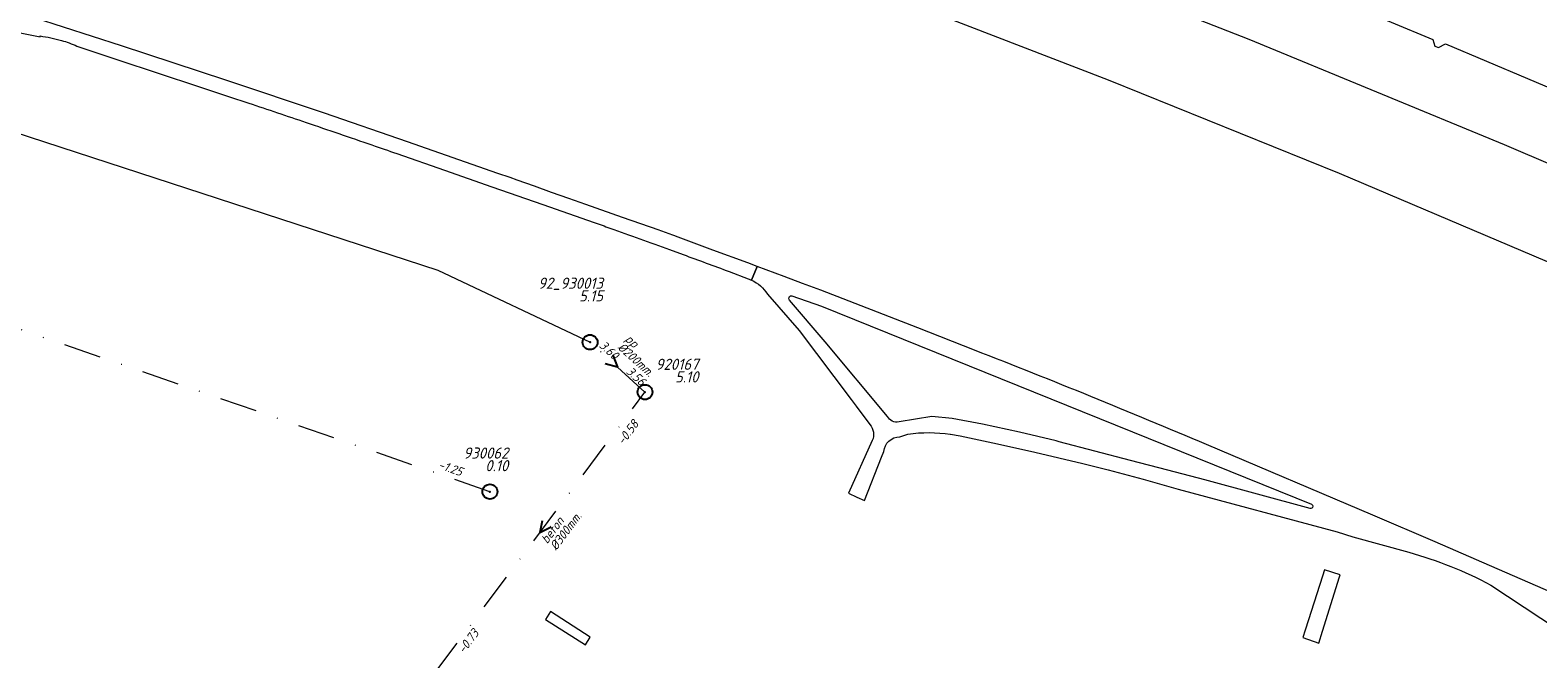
# Model space of a CAD drawing. Extents: x 148869 to 161638, y 453607 to 469810.
# Tile 709 of 1056: x 154385 to 154588, y 468581 to 468665. Entities that reach past the tile are written whole.
import ezdxf
from ezdxf.enums import TextEntityAlignment as Align
from ezdxf.lldxf.tags import DXFTag

# ---------------------------------------------------------------- set-up
doc = ezdxf.new("R2010")
doc.units = 0
doc.header["$PDMODE"] = 32
doc.header["$PDSIZE"] = 2
doc.linetypes.add('RI-VWA', pattern=[11, 5, -3, 0, -3])
doc.layers.get('0').update_dxf_attribs({"linetype": 'CONTINUOUS'})
for name, color, linetype in [('B-OI-RI-BOB-T18-niet meenemen', 252, 'CONTINUOUS'), ('B-OI-RI-DIAMETER-T18-niet meenemen', 252, 'CONTINUOUS'), ('B-OI-RI-MATERIAAL-T18-niet meenemen', 252, 'CONTINUOUS'), ('B-OI-RI-STROOMRICHTING-S-niet meenemen', 252, 'CONTINUOUS'), ('B-OI-RI-VWA_PUTDEKSELHOOGTE-T25-niet meenemen', 252, 'CONTINUOUS'), ('gs dwa', 252, 'CONTINUOUS')]:
    doc.layers.add(name, color=color, linetype=linetype)
for name, color, linetype, lineweight in [('B-OI-RI-PERSLEIDING-G-niet meenemen', 190, 'RI-PERS', 18), ('B-OI-RI-VWA_TRANSPORTLEIDING-G-niet meenemen', 252, 'RI-VWA', 18), ('B-RO-VH-VERHARDING_BEDRIJFSVLOERPLAAT-GV', 251, 'CONTINUOUS', 18), ('B-RO-VH-VERHARDING_GESLOTEN-GV', 251, 'CONTINUOUS', 18), ('B-RO-VH-VERHARDING_HALFVERHARDING_GRIND-GV', 251, 'CONTINUOUS', 18)]:
    doc.layers.add(name, color=color, linetype=linetype, lineweight=lineweight)
doc.styles.add('iso15', font='ISO.shx', dxfattribs={"oblique": 15})
doc.styles.add('NLCS-ISO-M750_CURSIEF', font='NLCS-ISO.ttf', dxfattribs={"oblique": 15})
tags = doc.linetypes.add('RI-PERS', pattern='A,7,-2,["P",Standard,S=1.8,R=0,X=-0.5,Y=-0.9],-2,7,-2,[102,NLCS.SHX,S=1,R=180,X=0,Y=0],-2', length=22).pattern_tags.tags
tags[6] = DXFTag(74, 10)

# ---------------------------------------------------------------- blocks, each defined once
blk = doc.blocks.new('ACMAP_ANN_TEMPLATE_diam')
at = {"color": 0, "linetype": 'ByBlock', "style": 'iso15', "oblique": 15}
blk.add_attdef('diam', (0.5, -1.3), '', height=1.2, dxfattribs=at)
blk = doc.blocks.new('ACMAP_ANN_TEMPLATE_mat')
at = {"color": 0, "linetype": 'ByBlock', "style": 'iso15', "oblique": 15}
blk.add_attdef('mat', (0.5, 0.2), '', height=1.2, dxfattribs=at)
blk = doc.blocks.new('ACMAP_ANN_TEMPLATE_nap-l')
at = {"color": 0, "linetype": 'ByBlock', "style": 'iso15', "oblique": 15}
blk.add_attdef('nap-l', (3.3, 0.2), '', height=1.2, dxfattribs=at)
blk = doc.blocks.new('ACMAP_ANN_TEMPLATE_nap-r')
at = {"color": 0, "linetype": 'ByBlock', "style": 'iso15', "oblique": 15}
blk.add_attdef('nap-r', text='', height=1.2, dxfattribs=at).set_placement((-4.1, 0.2), align=Align.RIGHT)
blk = doc.blocks.new('ACMAP_ANN_TEMPLATE_puth-dwa')
at = {"color": 0, "linetype": 'ByBlock', "style": 'iso15', "oblique": 15}
blk.add_attdef('puth-dwa', text='', height=1.5, dxfattribs=at).set_placement((2.7, 1), align=Align.RIGHT)
blk = doc.blocks.new('ACMAP_ANN_TEMPLATE_putnr-dwa')
at = {"color": 0, "linetype": 'ByBlock', "style": 'iso15', "oblique": 15}
blk.add_attdef('putnr-dwa', text='', height=1.5, dxfattribs=at).set_placement((2.7, 2.7), align=Align.RIGHT)

msp = doc.modelspace()

# ---------------------------------------------------------------- linework, layer by layer
at = {"layer": 'B-OI-RI-PERSLEIDING-G-niet meenemen'}
for p, q in [((154327.38, 468669.71), (154439.68, 468633.06)), ((154439.68, 468633.06), (154460.17, 468623.36))]:
    msp.add_line(p, q, dxfattribs=at)
at = {"layer": 'B-OI-RI-STROOMRICHTING-S-niet meenemen'}
for points in [[(154463.24, 468621.63), (154463.86, 468620), (154462.19, 468620.47)], [(154453.71, 468599.32), (154453.42, 468597.74), (154454.86, 468598.46)]]:
    msp.add_lwpolyline(points, dxfattribs=at)
at = {"layer": 'B-OI-RI-VWA_TRANSPORTLEIDING-G-niet meenemen'}
for p, q in [((154446.69, 468603.24), (154308.84, 468650.84)), ((154467.56, 468616.64), (154460.17, 468623.36)), ((154439.28, 468578.84), (154467.56, 468616.64))]:
    msp.add_line(p, q, dxfattribs=at)
at = {"layer": 'B-RO-VH-VERHARDING_BEDRIJFSVLOERPLAAT-GV', "flags": 128}
msp.add_lwpolyline([(154454.18, 468586.04), (154459.55, 468582.6), (154460.2, 468583.67), (154454.86, 468587.1)], close=True, dxfattribs=at)
at = {"layer": 'B-RO-VH-VERHARDING_GESLOTEN-GV', "flags": 128}
for points in [[(154506.95, 468667.54), (154529.9, 468658.7), (154561, 468646.1), (154600.27, 468629.42), (154601.5, 468632.91), (154602.78, 468636.53), (154603.92, 468639.78), (154604.32, 468640.91), (154583.24, 468649.92), (154548.89, 468664.11), (154513.39, 468678.03)], [(154556.75, 468671.17), (154573.57, 468664.12), (154573.85, 468663.23), (154574.33, 468663.04), (154575.3, 468663.51), (154591.86, 468656.54), (154592.27, 468655.44), (154592.89, 468655.19), (154593.74, 468655.69), (154607.44, 468649.72), (154607.87, 468650.94), (154609.03, 468654.22), (154610.19, 468657.51), (154611.43, 468661.02), (154606.66, 468663.08), (154588.84, 468670.61)]]:
    msp.add_lwpolyline(points, dxfattribs=at)
at = {"layer": 'B-RO-VH-VERHARDING_HALFVERHARDING_GRIND-GV', "flags": 128}
for points in [[(154469.45, 468638.43), (154464.53, 468640.16), (154459.61, 468641.89), (154457.3, 468642.71), (154454.98, 468643.53), (154452.67, 468644.36), (154450.36, 468645.19), (154449.41, 468645.53), (154447.77, 468646.08), (154435.59, 468650.35), (154424.42, 468654.18), (154411.13, 468658.65), (154397.1, 468663.28), (154385.42, 468667.05), (154374.33, 468670.54), (154360.21, 468674.9), (154346.38, 468679.08), (154334.92, 468682.48), (154322.08, 468686.19)], [(154320.13, 468677.66), (154321.08, 468677.47), (154386.17, 468664.49), (154386.16, 468664.59)], [(154391.11, 468663.23), (154396.89, 468661.28)], [(154434.15, 468648.76), (154440.56, 468646.53), (154446.96, 468644.29), (154453.83, 468641.89), (154460.7, 468639.48)], [(154481.88, 468631.72), (154482.67, 468633.55), (154481.39, 468634.03), (154476.71, 468635.77), (154472.02, 468637.51), (154471.43, 468637.72)], [(154470.87, 468635.83), (154472.7, 468635.16)], [(154511.92, 468622.29), (154504.26, 468625.3), (154491.22, 468630.36), (154488.77, 468631.28), (154486.31, 468632.2), (154483.85, 468633.11), (154482.67, 468633.55), (154481.88, 468631.72)], [(154478.88, 468632.88), (154481.45, 468631.88)], [(154484.03, 468629.84), (154488.32, 468624.95), (154495.3, 468615.65), (154495.97, 468614.76), (154497.84, 468612.27)], [(154487.32, 468629.61), (154491.33, 468628.23), (154557.27, 468601.55)], [(154500.2, 468613.38), (154491.79, 468623.43), (154487.01, 468629.04)], [(154557.07, 468600.98), (154542.92, 468604.83), (154537.91, 468606.14), (154532.91, 468607.45), (154523.3, 468609.97), (154522.89, 468610.07), (154517.94, 468611.23), (154512.97, 468612.32), (154508.89, 468613.11), (154506.17, 468613.38), (154501.75, 468612.62)], [(154498.15, 468610.14), (154494.95, 468603.03), (154496.06, 468602.51), (154497.08, 468602.07), (154499.4, 468607.87), (154499.7, 468608.63)], [(154501.86, 468610.62), (154502.92, 468611)], [(154508.65, 468610.97), (154508.68, 468610.96), (154509.97, 468610.76), (154515, 468609.67), (154520.02, 468608.54), (154526.5, 468607.02), (154529.89, 468606.18), (154534.62, 468604.92), (154539.33, 468603.59), (154560.73, 468597.84), (154562.83, 468597.18), (154570.36, 468595.08)], [(154699.25, 468538.55), (154690.77, 468542.74), (154682.29, 468546.95), (154681.76, 468547.14), (154665.3, 468555.04), (154648.74, 468562.87), (154615.61, 468578.11), (154607.29, 468581.87), (154598.95, 468585.59), (154593.93, 468587.79), (154582.23, 468592.87), (154573.89, 468596.48), (154565.53, 468600.06), (154543.15, 468609.57)], [(154581.39, 468590.67), (154592.63, 468583.24)]]:
    msp.add_lwpolyline(points, dxfattribs=at)
at = {"layer": 'B-RO-VH-VERHARDING_HALFVERHARDING_GRIND-GV'}
for points in [[(154386.16, 468664.59, -0.018), (154387.6, 468664.34)], [(154387.6, 468664.34, -0.019086), (154389.02, 468663.99)], [(154389.02, 468663.99, -0.016734), (154390.08, 468663.65)], [(154390.08, 468663.65, -0.018476), (154391.11, 468663.23)], [(154396.89, 468661.28, -0.001143), (154405.57, 468658.43)], [(154405.57, 468658.43, -0.001143), (154414.23, 468655.55)], [(154414.23, 468655.55, -0.00101), (154421.94, 468652.95)], [(154421.94, 468652.95, -0.001047), (154430.81, 468649.92)], [(154430.81, 468649.92, -0.001428), (154434.15, 468648.76)], [(154460.7, 468639.48, -0.001948), (154462.85, 468638.72)], [(154462.85, 468638.72, -0.001593), (154470.87, 468635.83)], [(154471.43, 468637.72, 0.001664), (154469.45, 468638.43)], [(154472.7, 468635.16, -0.001298), (154478.88, 468632.88)], [(154481.45, 468631.88, -0.023078), (154481.88, 468631.72)], [(154481.88, 468631.72, -0.152081), (154484.03, 468629.84)], [(154486.93, 468629.21, -0.503251), (154487.32, 468629.61)], [(154487.01, 468629.04, -0.133402), (154486.93, 468629.21)], [(154543.15, 468609.57, 0.007568), (154511.92, 468622.29)], [(154501.75, 468612.62, -0.341361), (154500.2, 468613.38)], [(154497.84, 468612.27, -0.291381), (154498.15, 468610.14)], [(154502.92, 468611, -0.071617), (154508.65, 468610.97)], [(154499.7, 468608.63, -0.389373), (154501.86, 468610.62)], [(154557.27, 468601.55, -0.636266), (154557.29, 468601)], [(154557.29, 468601, -0.183848), (154557.07, 468600.98)], [(154570.36, 468595.08, -0.055416), (154581.39, 468590.67)]]:
    msp.add_lwpolyline(points, format="xyb", dxfattribs=at)
at = {"layer": 'B-RO-VH-VERHARDING_HALFVERHARDING_GRIND-GV', "flags": 128}
msp.add_lwpolyline([(154561.04, 468591.78), (154561.11, 468592.04), (154559.03, 468592.7), (154558.76, 468591.86), (154556.43, 468584.71), (154556.4, 468584.61), (154556.08, 468583.6), (154558.26, 468582.85), (154558.76, 468584.45)], close=True, dxfattribs=at)
at = {"layer": 'gs dwa'}
for p in [(154460.17, 468623.36), (154460.17, 468623.36), (154467.56, 468616.64), (154446.69, 468603.24)]:
    msp.add_point(p, dxfattribs=at)

# ---------------------------------------------------------------- block references
at = {"layer": 'B-OI-RI-BOB-T18-niet meenemen'}
ref = msp.add_blockref('ACMAP_ANN_TEMPLATE_nap-r', (154466.24, 468618.04), dxfattribs=dict(at, rotation=317.7185938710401))
ref.add_attrib('nap-r', '3.60', dxfattribs={"layer": '0', "color": 0, "linetype": 'ByBlock', "height": 1.2, "rotation": 317.7186, "style": 'NLCS-ISO-M750_CURSIEF', "oblique": 15}).set_placement((154463.34, 468620.94), align=Align.RIGHT)
ref = msp.add_blockref('ACMAP_ANN_TEMPLATE_nap-l', (154462.34, 468621.36), dxfattribs=dict(at, rotation=317.7185938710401))
ref.add_attrib('nap-l', '3.56', (154464.92, 468619.29), dxfattribs={"layer": '0', "color": 0, "linetype": 'ByBlock', "height": 1.2, "rotation": 317.7186, "style": 'NLCS-ISO-M750_CURSIEF', "oblique": 15})
ref = msp.add_blockref('ACMAP_ANN_TEMPLATE_nap-r', (154469.42, 468615.47), dxfattribs=dict(at, rotation=53.19806884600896))
ref.add_attrib('nap-r', '-0.58', dxfattribs={"layer": '0', "color": 0, "linetype": 'ByBlock', "height": 1.2, "rotation": 53.1981, "style": 'NLCS-ISO-M750_CURSIEF', "oblique": 15}).set_placement((154466.8, 468612.3), align=Align.RIGHT)
ref = msp.add_blockref('ACMAP_ANN_TEMPLATE_nap-l', (154436.45, 468607.28), dxfattribs=dict(at, rotation=340.9500599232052))
ref.add_attrib('nap-l', '-1.25', (154439.63, 468606.39), dxfattribs={"layer": '0', "color": 0, "linetype": 'ByBlock', "height": 1.2, "rotation": 340.9501, "style": 'NLCS-ISO-M750_CURSIEF', "oblique": 15})
ref = msp.add_blockref('ACMAP_ANN_TEMPLATE_nap-l', (154441.37, 468578.56), dxfattribs=dict(at, rotation=53.19806884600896))
ref.add_attrib('nap-l', '-0.73', (154443.19, 468581.33), dxfattribs={"layer": '0', "color": 0, "linetype": 'ByBlock', "height": 1.2, "rotation": 53.1981, "style": 'NLCS-ISO-M750_CURSIEF', "oblique": 15})
at = {"layer": 'B-OI-RI-DIAMETER-T18-niet meenemen'}
ref = msp.add_blockref('ACMAP_ANN_TEMPLATE_diam', (154464.28, 468623.84), dxfattribs=dict(at, rotation=317.7185938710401))
ref.add_attrib('diam', '%%c200mm.', (154463.78, 468622.55), dxfattribs={"layer": '0', "color": 0, "linetype": 'ByBlock', "height": 1.2, "rotation": 317.7186, "style": 'NLCS-ISO-M750_CURSIEF', "oblique": 15})
ref = msp.add_blockref('ACMAP_ANN_TEMPLATE_diam', (154454.26, 468595.62), dxfattribs=dict(at, rotation=53.19806884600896))
ref.add_attrib('diam', '%%c300mm.', (154455.61, 468595.24), dxfattribs={"layer": '0', "color": 0, "linetype": 'ByBlock', "height": 1.2, "rotation": 53.1981, "style": 'NLCS-ISO-M750_CURSIEF', "oblique": 15})
at = {"layer": 'B-OI-RI-MATERIAAL-T18-niet meenemen'}
ref = msp.add_blockref('ACMAP_ANN_TEMPLATE_mat', (154464.28, 468623.84), dxfattribs=dict(at, rotation=317.7185938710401))
ref.add_attrib('mat', 'pp', (154464.79, 468623.66), dxfattribs={"layer": '0', "color": 0, "linetype": 'ByBlock', "height": 1.2, "rotation": 317.7186, "style": 'NLCS-ISO-M750_CURSIEF', "oblique": 15})
ref = msp.add_blockref('ACMAP_ANN_TEMPLATE_mat', (154454.26, 468595.62), dxfattribs=dict(at, rotation=53.19806884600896))
ref.add_attrib('mat', 'beton', (154454.4, 468596.14), dxfattribs={"layer": '0', "color": 0, "linetype": 'ByBlock', "height": 1.2, "rotation": 53.1981, "style": 'NLCS-ISO-M750_CURSIEF', "oblique": 15})
at = {"layer": 'B-OI-RI-VWA_PUTDEKSELHOOGTE-T25-niet meenemen'}
ref = msp.add_blockref('ACMAP_ANN_TEMPLATE_putnr-dwa', (154459.21, 468627.85), dxfattribs=at)
ref.add_attrib('putnr-dwa', '92_930013', dxfattribs={"layer": '0', "color": 0, "linetype": 'ByBlock', "height": 1.5, "style": 'NLCS-ISO-M750_CURSIEF', "oblique": 15}).set_placement((154461.91, 468630.55), align=Align.RIGHT)
ref = msp.add_blockref('ACMAP_ANN_TEMPLATE_puth-dwa', (154459.21, 468627.85), dxfattribs=at)
ref.add_attrib('puth-dwa', '5.15', dxfattribs={"layer": '0', "color": 0, "linetype": 'ByBlock', "height": 1.5, "style": 'NLCS-ISO-M750_CURSIEF', "oblique": 15}).set_placement((154461.91, 468628.85), align=Align.RIGHT)
ref = msp.add_blockref('ACMAP_ANN_TEMPLATE_putnr-dwa', (154472.06, 468616.94), dxfattribs=at)
ref.add_attrib('putnr-dwa', '920167', dxfattribs={"layer": '0', "color": 0, "linetype": 'ByBlock', "height": 1.5, "style": 'NLCS-ISO-M750_CURSIEF', "oblique": 15}).set_placement((154474.76, 468619.64), align=Align.RIGHT)
ref = msp.add_blockref('ACMAP_ANN_TEMPLATE_puth-dwa', (154472.06, 468616.94), dxfattribs=at)
ref.add_attrib('puth-dwa', '5.10', dxfattribs={"layer": '0', "color": 0, "linetype": 'ByBlock', "height": 1.5, "style": 'NLCS-ISO-M750_CURSIEF', "oblique": 15}).set_placement((154474.76, 468617.94), align=Align.RIGHT)
ref = msp.add_blockref('ACMAP_ANN_TEMPLATE_putnr-dwa', (154446.46, 468604.99), dxfattribs=at)
ref.add_attrib('putnr-dwa', '930062', dxfattribs={"layer": '0', "color": 0, "linetype": 'ByBlock', "height": 1.5, "style": 'NLCS-ISO-M750_CURSIEF', "oblique": 15}).set_placement((154449.16, 468607.69), align=Align.RIGHT)
ref = msp.add_blockref('ACMAP_ANN_TEMPLATE_puth-dwa', (154446.46, 468604.99), dxfattribs=at)
ref.add_attrib('puth-dwa', '0.10', dxfattribs={"layer": '0', "color": 0, "linetype": 'ByBlock', "height": 1.5, "style": 'NLCS-ISO-M750_CURSIEF', "oblique": 15}).set_placement((154449.16, 468605.99), align=Align.RIGHT)

doc.saveas('drawing.dxf')
